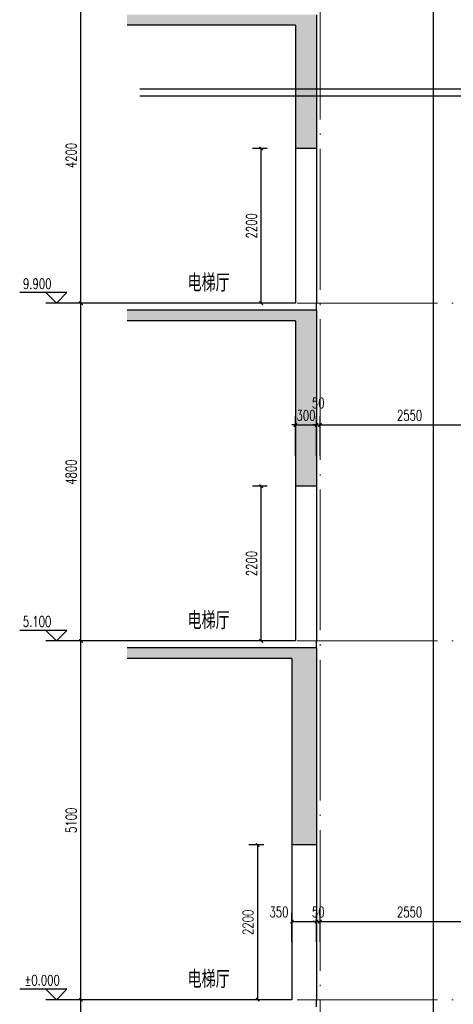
# Model space of a CAD drawing. Extents: x 797781 to 1255204, y 21234 to 1024248.
# Tile 984 of 1056: x 1162262 to 1168434, y 617108 to 631103. Entities that reach past the tile are written whole.
import ezdxf

# ---------------------------------------------------------------- set-up
doc = ezdxf.new("R2010")
doc.units = 0
doc.header["$LTSCALE"] = 1000
doc.header["$MEASUREMENT"] = 0
doc.linetypes.add('230303生产综合楼-平面图_t8$0$DOTE', pattern=[2.42, 2, -0.2, 0.02, -0.2])
doc.layers.add('230303生产综合楼-平面图_t8$0$A-ANNO-TEXT', color=7, linetype='Continuous', lineweight=25)
doc.layers.add('230303生产综合楼-平面图_t8$0$A-DOTA', color=1, linetype='230303生产综合楼-平面图_t8$0$DOTE', lineweight=18)
for name, color, linetype in [('230303生产综合楼-平面图_t8$0$DIM_ELEV', 3, 'Continuous'), ('230303生产综合楼-平面图_t8$0$DIM_SYMB', 3, 'Continuous'), ('230303生产综合楼-平面图_t8$0$LATRINE', 6, 'Continuous'), ('230303生产综合楼-平面图_t8$0$PUB_DIM', 3, 'Continuous'), ('230303生产综合楼-平面图_t8$0$PUB_TEXT', 7, 'Continuous'), ('230303生产综合楼-平面图_t8$0$SHCHDIM', 5, 'Continuous'), ('230303生产综合楼-平面图_t8$0$WALL', 40, 'Continuous'), ('230303生产综合楼-平面图_t8$0$WINDOW', 4, 'Continuous'), ('PUB_HATCH', 8, 'Continuous')]:
    doc.layers.add(name, color=color, linetype=linetype)
doc.styles.add('230303生产综合楼-平面图_t8$0$_TCH_DIM', font='SIMPLEX', dxfattribs={"bigfont": 'GBCBIG'})
doc.styles.add('230303生产综合楼-平面图_T8$0$_TCH_DIM_T3', font='SIMPLEX', dxfattribs={"width": 0.705882, "bigfont": 'GBCBIG'})
doc.styles.add('230303生产综合楼-平面图_t8$0$CMDI_1', font='CMDI', dxfattribs={"width": 0.8, "height": 0.8, "bigfont": 'HZTXT'})
doc.dimstyles.new('230303生产综合楼-平面图_T8$0$_TCH_ARCH&&50', dxfattribs={"dimtxt": 148.75, "dimasz": 50, "dimexe": 125, "dimexo": 150, "dimgap": 63.125, "dimtad": 1, "dimdec": 0, "dimzin": 0, "dimdsep": 46, "dimtxsty": '230303生产综合楼-平面图_T8$0$_TCH_DIM_T3', "dimblk": '230303生产综合楼-平面图_t8$0$_ArchTick', "dimcen": 0.09, "dimclrt": 7, "dimazin": 2, "dimtfac": 1, "dimtdec": 0, "dimtix": 1, "dimtmove": 2, "dimatfit": 3, "dimfxl": 1, "dimtolj": 1, "dimtzin": 0, "dimarcsym": 0})

# ---------------------------------------------------------------- blocks, each defined once
blk = doc.blocks.new('230303生产综合楼-平面图_t8$0$_ArchTick')
at = {"color": 0, "linetype": 'ByBlock', "const_width": 0.3}
blk.add_lwpolyline([(-0.5, -0.5), (0.5, 0.5)], dxfattribs=at)
blk = doc.blocks.new('*D3584')
at = {"layer": '230303生产综合楼-平面图_t8$0$PUB_DIM', "color": 0, "lineweight": -2, "transparency": 16777216}
for p, q in [((1166537, 617995), (1166537, 618409)), ((1169087, 617995), (1169087, 618409)), ((1166537, 618284), (1169087, 618284))]:
    blk.add_line(p, q, dxfattribs=at)
at = {"layer": 'Defpoints', "color": 0, "transparency": 16777216}
for p in [(1169087, 618284), (1166537, 617845), (1169087, 617845)]:
    blk.add_point(p, dxfattribs=at)
at = {"layer": '230303生产综合楼-平面图_t8$0$PUB_DIM', "color": 0, "lineweight": -2, "transparency": 16777216, "xscale": 50, "yscale": 50, "zscale": 50, "rotation": 180}
blk.add_blockref('230303生产综合楼-平面图_t8$0$_ArchTick', (1166537, 618284), dxfattribs=at)
at = {"layer": '230303生产综合楼-平面图_t8$0$PUB_DIM', "color": 0, "lineweight": -2, "transparency": 16777216, "xscale": 50, "yscale": 50, "zscale": 50}
blk.add_blockref('230303生产综合楼-平面图_t8$0$_ArchTick', (1169087, 618284), dxfattribs=at)
at = {"layer": '230303生产综合楼-平面图_t8$0$PUB_DIM', "color": 7, "transparency": 16777216, "insert": (1167812, 618421), "char_height": 148.8, "attachment_point": 5, "style": '230303生产综合楼-平面图_T8$0$_TCH_DIM_T3'}
blk.add_mtext('\\A1;2550', dxfattribs=at)
blk = doc.blocks.new('*D3585')
at = {"layer": '230303生产综合楼-平面图_t8$0$PUB_DIM', "color": 0, "lineweight": -2, "transparency": 16777216}
for p, q in [((1166487, 617995), (1166487, 618409)), ((1166537, 617995), (1166537, 618409)), ((1166487, 618284), (1166437, 618284)), ((1166487, 618284), (1166537, 618284)), ((1166537, 618284), (1166587, 618284))]:
    blk.add_line(p, q, dxfattribs=at)
at = {"layer": 'Defpoints', "color": 0, "transparency": 16777216}
for p in [(1166537, 618284), (1166487, 617845), (1166537, 617845)]:
    blk.add_point(p, dxfattribs=at)
at = {"layer": '230303生产综合楼-平面图_t8$0$PUB_DIM', "color": 0, "lineweight": -2, "transparency": 16777216, "xscale": 50, "yscale": 50, "zscale": 50}
blk.add_blockref('230303生产综合楼-平面图_t8$0$_ArchTick', (1166487, 618284), dxfattribs=at)
at = {"layer": '230303生产综合楼-平面图_t8$0$PUB_DIM', "color": 0, "lineweight": -2, "transparency": 16777216, "xscale": 50, "yscale": 50, "zscale": 50, "rotation": 180}
blk.add_blockref('230303生产综合楼-平面图_t8$0$_ArchTick', (1166537, 618284), dxfattribs=at)
at = {"layer": '230303生产综合楼-平面图_t8$0$PUB_DIM', "color": 7, "transparency": 16777216, "insert": (1166512, 618421), "char_height": 148.8, "attachment_point": 5, "style": '230303生产综合楼-平面图_T8$0$_TCH_DIM_T3'}
blk.add_mtext('\\A1;50', dxfattribs=at)
blk = doc.blocks.new('*D3586')
at = {"layer": '230303生产综合楼-平面图_t8$0$PUB_DIM', "color": 0, "lineweight": -2, "transparency": 16777216}
for p, q in [((1166137, 617995), (1166137, 618409)), ((1166487, 617995), (1166487, 618409)), ((1166137, 618284), (1166487, 618284))]:
    blk.add_line(p, q, dxfattribs=at)
at = {"layer": 'Defpoints', "color": 0, "transparency": 16777216}
for p in [(1166487, 618284), (1166137, 617845), (1166487, 617845)]:
    blk.add_point(p, dxfattribs=at)
at = {"layer": '230303生产综合楼-平面图_t8$0$PUB_DIM', "color": 0, "lineweight": -2, "transparency": 16777216, "xscale": 50, "yscale": 50, "zscale": 50, "rotation": 180}
blk.add_blockref('230303生产综合楼-平面图_t8$0$_ArchTick', (1166137, 618284), dxfattribs=at)
at = {"layer": '230303生产综合楼-平面图_t8$0$PUB_DIM', "color": 0, "lineweight": -2, "transparency": 16777216, "xscale": 50, "yscale": 50, "zscale": 50}
blk.add_blockref('230303生产综合楼-平面图_t8$0$_ArchTick', (1166487, 618284), dxfattribs=at)
at = {"layer": '230303生产综合楼-平面图_t8$0$PUB_DIM', "color": 7, "transparency": 16777216, "insert": (1165952, 618421), "char_height": 148.8, "attachment_point": 5, "style": '230303生产综合楼-平面图_T8$0$_TCH_DIM_T3'}
blk.add_mtext('\\A1;350', dxfattribs=at)
blk = doc.blocks.new('*D3594')
at = {"layer": '230303生产综合楼-平面图_t8$0$PUB_DIM', "color": 0, "lineweight": -2, "transparency": 16777216}
for p, q in [((1166537, 624904), (1166537, 625468)), ((1169087, 624904), (1169087, 625468)), ((1166537, 625343), (1169087, 625343))]:
    blk.add_line(p, q, dxfattribs=at)
at = {"layer": 'Defpoints', "color": 0, "transparency": 16777216}
for p in [(1169087, 625343), (1166537, 624754), (1169087, 624754)]:
    blk.add_point(p, dxfattribs=at)
at = {"layer": '230303生产综合楼-平面图_t8$0$PUB_DIM', "color": 0, "lineweight": -2, "transparency": 16777216, "xscale": 50, "yscale": 50, "zscale": 50, "rotation": 180}
blk.add_blockref('230303生产综合楼-平面图_t8$0$_ArchTick', (1166537, 625343), dxfattribs=at)
at = {"layer": '230303生产综合楼-平面图_t8$0$PUB_DIM', "color": 0, "lineweight": -2, "transparency": 16777216, "xscale": 50, "yscale": 50, "zscale": 50}
blk.add_blockref('230303生产综合楼-平面图_t8$0$_ArchTick', (1169087, 625343), dxfattribs=at)
at = {"layer": '230303生产综合楼-平面图_t8$0$PUB_DIM', "color": 7, "transparency": 16777216, "insert": (1167812, 625480), "char_height": 148.8, "attachment_point": 5, "style": '230303生产综合楼-平面图_T8$0$_TCH_DIM_T3'}
blk.add_mtext('\\A1;2550', dxfattribs=at)
blk = doc.blocks.new('*D3595')
at = {"layer": '230303生产综合楼-平面图_t8$0$PUB_DIM', "color": 0, "lineweight": -2, "transparency": 16777216}
for p, q in [((1166487, 624904), (1166487, 625468)), ((1166537, 624904), (1166537, 625468)), ((1166487, 625343), (1166437, 625343)), ((1166487, 625343), (1166537, 625343)), ((1166537, 625343), (1166587, 625343))]:
    blk.add_line(p, q, dxfattribs=at)
at = {"layer": 'Defpoints', "color": 0, "transparency": 16777216}
for p in [(1166537, 625343), (1166487, 624754), (1166537, 624754)]:
    blk.add_point(p, dxfattribs=at)
at = {"layer": '230303生产综合楼-平面图_t8$0$PUB_DIM', "color": 0, "lineweight": -2, "transparency": 16777216, "xscale": 50, "yscale": 50, "zscale": 50}
blk.add_blockref('230303生产综合楼-平面图_t8$0$_ArchTick', (1166487, 625343), dxfattribs=at)
at = {"layer": '230303生产综合楼-平面图_t8$0$PUB_DIM', "color": 0, "lineweight": -2, "transparency": 16777216, "xscale": 50, "yscale": 50, "zscale": 50, "rotation": 180}
blk.add_blockref('230303生产综合楼-平面图_t8$0$_ArchTick', (1166537, 625343), dxfattribs=at)
at = {"layer": '230303生产综合楼-平面图_t8$0$PUB_DIM', "color": 7, "transparency": 16777216, "insert": (1166512, 625655), "char_height": 148.8, "attachment_point": 5, "style": '230303生产综合楼-平面图_T8$0$_TCH_DIM_T3'}
blk.add_mtext('\\A1;50', dxfattribs=at)
blk = doc.blocks.new('*D3596')
at = {"layer": '230303生产综合楼-平面图_t8$0$PUB_DIM', "color": 0, "lineweight": -2, "transparency": 16777216}
for p, q in [((1166187, 624904), (1166187, 625468)), ((1166487, 624904), (1166487, 625468)), ((1166187, 625343), (1166137, 625343)), ((1166187, 625343), (1166487, 625343)), ((1166487, 625343), (1166537, 625343))]:
    blk.add_line(p, q, dxfattribs=at)
at = {"layer": 'Defpoints', "color": 0, "transparency": 16777216}
for p in [(1166487, 625343), (1166187, 624754), (1166487, 624754)]:
    blk.add_point(p, dxfattribs=at)
at = {"layer": '230303生产综合楼-平面图_t8$0$PUB_DIM', "color": 0, "lineweight": -2, "transparency": 16777216, "xscale": 50, "yscale": 50, "zscale": 50}
blk.add_blockref('230303生产综合楼-平面图_t8$0$_ArchTick', (1166187, 625343), dxfattribs=at)
at = {"layer": '230303生产综合楼-平面图_t8$0$PUB_DIM', "color": 0, "lineweight": -2, "transparency": 16777216, "xscale": 50, "yscale": 50, "zscale": 50, "rotation": 180}
blk.add_blockref('230303生产综合楼-平面图_t8$0$_ArchTick', (1166487, 625343), dxfattribs=at)
at = {"layer": '230303生产综合楼-平面图_t8$0$PUB_DIM', "color": 7, "transparency": 16777216, "insert": (1166337, 625480), "char_height": 148.8, "attachment_point": 5, "style": '230303生产综合楼-平面图_T8$0$_TCH_DIM_T3'}
blk.add_mtext('\\A1;300', dxfattribs=at)
blk = doc.blocks.new('*D3605')
at = {"layer": '230303生产综合楼-平面图_t8$0$PUB_DIM', "color": 0, "lineweight": -2, "transparency": 16777216}
for p, q in [((1164124, 617173), (1163009, 617173)), ((1163134, 611573), (1163134, 617173)), ((1164124, 611573), (1163009, 611573))]:
    blk.add_line(p, q, dxfattribs=at)
at = {"layer": 'Defpoints', "color": 0, "transparency": 16777216}
for p in [(1163134, 617173), (1164274, 617173), (1164274, 611573)]:
    blk.add_point(p, dxfattribs=at)
at = {"layer": '230303生产综合楼-平面图_t8$0$PUB_DIM', "color": 0, "lineweight": -2, "transparency": 16777216, "xscale": 50, "yscale": 50, "zscale": 50}
for p, rotation in [((1163134, 617173), 90), ((1163134, 611573), 270)]:
    blk.add_blockref('230303生产综合楼-平面图_t8$0$_ArchTick', p, dxfattribs=dict(at, rotation=rotation))
at = {"layer": '230303生产综合楼-平面图_t8$0$PUB_DIM', "color": 7, "transparency": 16777216, "insert": (1162996, 614373), "char_height": 148.8, "attachment_point": 5, "rotation": 90, "style": '230303生产综合楼-平面图_T8$0$_TCH_DIM_T3'}
blk.add_mtext('\\A1;5600', dxfattribs=at)
blk = doc.blocks.new('*D3606')
at = {"layer": '230303生产综合楼-平面图_t8$0$PUB_DIM', "color": 0, "lineweight": -2, "transparency": 16777216}
for p, q in [((1164124, 622273), (1163009, 622273)), ((1163134, 617173), (1163134, 622273)), ((1164124, 617173), (1163009, 617173))]:
    blk.add_line(p, q, dxfattribs=at)
at = {"layer": 'Defpoints', "color": 0, "transparency": 16777216}
for p in [(1163134, 622273), (1164274, 622273), (1164274, 617173)]:
    blk.add_point(p, dxfattribs=at)
at = {"layer": '230303生产综合楼-平面图_t8$0$PUB_DIM', "color": 0, "lineweight": -2, "transparency": 16777216, "xscale": 50, "yscale": 50, "zscale": 50}
for p, rotation in [((1163134, 622273), 90), ((1163134, 617173), 270)]:
    blk.add_blockref('230303生产综合楼-平面图_t8$0$_ArchTick', p, dxfattribs=dict(at, rotation=rotation))
at = {"layer": '230303生产综合楼-平面图_t8$0$PUB_DIM', "color": 7, "transparency": 16777216, "insert": (1162996, 619723), "char_height": 148.8, "attachment_point": 5, "rotation": 90, "style": '230303生产综合楼-平面图_T8$0$_TCH_DIM_T3'}
blk.add_mtext('\\A1;5100', dxfattribs=at)
blk = doc.blocks.new('*D3607')
at = {"layer": '230303生产综合楼-平面图_t8$0$PUB_DIM', "color": 0, "lineweight": -2, "transparency": 16777216}
for p, q in [((1164124, 627073), (1163009, 627073)), ((1163134, 622273), (1163134, 627073)), ((1164124, 622273), (1163009, 622273))]:
    blk.add_line(p, q, dxfattribs=at)
at = {"layer": 'Defpoints', "color": 0, "transparency": 16777216}
for p in [(1163134, 627073), (1164274, 627073), (1164274, 622273)]:
    blk.add_point(p, dxfattribs=at)
at = {"layer": '230303生产综合楼-平面图_t8$0$PUB_DIM', "color": 0, "lineweight": -2, "transparency": 16777216, "xscale": 50, "yscale": 50, "zscale": 50}
for p, rotation in [((1163134, 627073), 90), ((1163134, 622273), 270)]:
    blk.add_blockref('230303生产综合楼-平面图_t8$0$_ArchTick', p, dxfattribs=dict(at, rotation=rotation))
at = {"layer": '230303生产综合楼-平面图_t8$0$PUB_DIM', "color": 7, "transparency": 16777216, "insert": (1162996, 624673), "char_height": 148.8, "attachment_point": 5, "rotation": 90, "style": '230303生产综合楼-平面图_T8$0$_TCH_DIM_T3'}
blk.add_mtext('\\A1;4800', dxfattribs=at)
blk = doc.blocks.new('*D3608')
at = {"layer": '230303生产综合楼-平面图_t8$0$PUB_DIM', "color": 0, "lineweight": -2, "transparency": 16777216}
for p, q in [((1164124, 631273), (1163009, 631273)), ((1163134, 627073), (1163134, 631273)), ((1164124, 627073), (1163009, 627073))]:
    blk.add_line(p, q, dxfattribs=at)
at = {"layer": 'Defpoints', "color": 0, "transparency": 16777216}
for p in [(1163134, 631273), (1164274, 631273), (1164274, 627073)]:
    blk.add_point(p, dxfattribs=at)
at = {"layer": '230303生产综合楼-平面图_t8$0$PUB_DIM', "color": 0, "lineweight": -2, "transparency": 16777216, "xscale": 50, "yscale": 50, "zscale": 50}
for p, rotation in [((1163134, 631273), 90), ((1163134, 627073), 270)]:
    blk.add_blockref('230303生产综合楼-平面图_t8$0$_ArchTick', p, dxfattribs=dict(at, rotation=rotation))
at = {"layer": '230303生产综合楼-平面图_t8$0$PUB_DIM', "color": 7, "transparency": 16777216, "insert": (1162996, 629173), "char_height": 148.8, "attachment_point": 5, "rotation": 90, "style": '230303生产综合楼-平面图_T8$0$_TCH_DIM_T3'}
blk.add_mtext('\\A1;4200', dxfattribs=at)
blk = doc.blocks.new('*D3614')
at = {"layer": '230303生产综合楼-平面图_t8$0$PUB_DIM', "color": 0, "lineweight": -2, "transparency": 16777216}
for p, q in [((1165737, 619373), (1165525, 619373)), ((1165650, 617173), (1165650, 619373)), ((1165737, 617173), (1165525, 617173))]:
    blk.add_line(p, q, dxfattribs=at)
at = {"layer": 'Defpoints', "color": 0, "transparency": 16777216}
for p in [(1165650, 619373), (1165887, 619373), (1165887, 617173)]:
    blk.add_point(p, dxfattribs=at)
at = {"layer": '230303生产综合楼-平面图_t8$0$PUB_DIM', "color": 0, "lineweight": -2, "transparency": 16777216, "xscale": 50, "yscale": 50, "zscale": 50}
for p, rotation in [((1165650, 619373), 90), ((1165650, 617173), 270)]:
    blk.add_blockref('230303生产综合楼-平面图_t8$0$_ArchTick', p, dxfattribs=dict(at, rotation=rotation))
at = {"layer": '230303生产综合楼-平面图_t8$0$PUB_DIM', "color": 7, "transparency": 16777216, "insert": (1165512, 618273), "char_height": 148.8, "attachment_point": 5, "rotation": 90, "style": '230303生产综合楼-平面图_T8$0$_TCH_DIM_T3'}
blk.add_mtext('\\A1;2200', dxfattribs=at)
blk = doc.blocks.new('*D3615')
at = {"layer": '230303生产综合楼-平面图_t8$0$PUB_DIM', "color": 0, "lineweight": -2, "transparency": 16777216}
for p, q in [((1165787, 624473), (1165575, 624473)), ((1165700, 622273), (1165700, 624473)), ((1165787, 622273), (1165575, 622273))]:
    blk.add_line(p, q, dxfattribs=at)
at = {"layer": 'Defpoints', "color": 0, "transparency": 16777216}
for p in [(1165700, 624473), (1165937, 624473), (1165937, 622273)]:
    blk.add_point(p, dxfattribs=at)
at = {"layer": '230303生产综合楼-平面图_t8$0$PUB_DIM', "color": 0, "lineweight": -2, "transparency": 16777216, "xscale": 50, "yscale": 50, "zscale": 50}
for p, rotation in [((1165700, 624473), 90), ((1165700, 622273), 270)]:
    blk.add_blockref('230303生产综合楼-平面图_t8$0$_ArchTick', p, dxfattribs=dict(at, rotation=rotation))
at = {"layer": '230303生产综合楼-平面图_t8$0$PUB_DIM', "color": 7, "transparency": 16777216, "insert": (1165562, 623373), "char_height": 148.8, "attachment_point": 5, "rotation": 90, "style": '230303生产综合楼-平面图_T8$0$_TCH_DIM_T3'}
blk.add_mtext('\\A1;2200', dxfattribs=at)
blk = doc.blocks.new('*D3616')
at = {"layer": '230303生产综合楼-平面图_t8$0$PUB_DIM', "color": 0, "lineweight": -2, "transparency": 16777216}
for p, q in [((1165787, 629273), (1165575, 629273)), ((1165700, 627073), (1165700, 629273)), ((1165787, 627073), (1165575, 627073))]:
    blk.add_line(p, q, dxfattribs=at)
at = {"layer": 'Defpoints', "color": 0, "transparency": 16777216}
for p in [(1165700, 629273), (1165937, 629273), (1165937, 627073)]:
    blk.add_point(p, dxfattribs=at)
at = {"layer": '230303生产综合楼-平面图_t8$0$PUB_DIM', "color": 0, "lineweight": -2, "transparency": 16777216, "xscale": 50, "yscale": 50, "zscale": 50}
for p, rotation in [((1165700, 629273), 90), ((1165700, 627073), 270)]:
    blk.add_blockref('230303生产综合楼-平面图_t8$0$_ArchTick', p, dxfattribs=dict(at, rotation=rotation))
at = {"layer": '230303生产综合楼-平面图_t8$0$PUB_DIM', "color": 7, "transparency": 16777216, "insert": (1165562, 628173), "char_height": 148.8, "attachment_point": 5, "rotation": 90, "style": '230303生产综合楼-平面图_T8$0$_TCH_DIM_T3'}
blk.add_mtext('\\A1;2200', dxfattribs=at)

msp = doc.modelspace()

# ---------------------------------------------------------------- hatches: boundary and pattern name
at = {"layer": 'PUB_HATCH'}
h = msp.add_hatch(dxfattribs=at)
h.set_pattern_fill('钢筋混凝土', color=256, scale=50)
h.set_pattern_definition([(45, (425396.16, 714988.74), (-88.388348, 88.388348), []), (50, (425396.16, 714988.74), (358.63009, -31.37607), [37.5, -412.5]), (355, (425396.16, 714988.74), (-69.37567, 376.09607), [30, -330]), (100.4514, (425426.05, 714986.13), (289.25469, 344.71977), [31.8701, -350.57106]), (46.1842, (425396.16, 715088.74), (533.62052, -82.7595), [56.25, -618.75]), (96.6356, (425440.63, 715081.85), (467.33135, 487.05894), [47.80514, -525.8565]), (351.1842, (425396.16, 715088.74), (467.33097, 487.0593), [45, -495]), (21, (425446.16, 715063.74), (298.45353, -201.30945), [37.5, -412.5]), (326, (425446.16, 715063.74), (121.65767, 362.57502), [30, -330]), (71.4514, (425471.03, 715046.97), (420.11131, 161.26525), [31.8701, -350.57106]), (37.5, (425396.16, 714988.74), (6.079928, 166.446927), [0, -326, 0, -335, 0, -331.25]), (7.5, (425396.16, 714988.74), (131.53477, 197.205856), [0, -191, 0, -318.5, 0, -126.25]), (327.5, (425284.66, 714988.74), (266.911218, -11.277436), [0, -125, 0, -390, 0, -517.5]), (317.5, (425234.66, 714988.74), (291.593085, 50.05249), [0, -162.5, 0, -259, 0, -367.5])])
h.paths.add_polyline_path([(1166487.5, 631173.4), (1163791.2, 631173.4), (1163791.2, 631023.4), (1166187.5, 631023.4), (1166187.5, 629273.4), (1166487.5, 629273.4)])
h.paths.add_polyline_path([(1169287.5, 631173.4), (1168987.5, 631173.4), (1168987.5, 630773.4), (1169287.5, 630773.4)])
h.paths.add_polyline_path([(1172687.5, 631023.4), (1173697.8, 631023.4), (1173697.8, 631173.4), (1172487.5, 631173.4), (1172487.5, 630773.4), (1172687.5, 630773.4)])
h = msp.add_hatch(dxfattribs=at)
h.set_pattern_fill('钢筋混凝土', color=256, scale=50)
h.set_pattern_definition([(45, (425396.16, 710788.74), (-88.388348, 88.388348), []), (50, (425396.16, 710788.74), (358.63009, -31.37607), [37.5, -412.5]), (355, (425396.16, 710788.74), (-69.37567, 376.09607), [30, -330]), (100.4514, (425426.05, 710786.13), (289.25469, 344.71977), [31.8701, -350.57106]), (46.1842, (425396.16, 710888.74), (533.62052, -82.7595), [56.25, -618.75]), (96.6356, (425440.63, 710881.85), (467.33135, 487.05894), [47.80514, -525.8565]), (351.1842, (425396.16, 710888.74), (467.33097, 487.0593), [45, -495]), (21, (425446.16, 710863.74), (298.45353, -201.30945), [37.5, -412.5]), (326, (425446.16, 710863.74), (121.65767, 362.57502), [30, -330]), (71.4514, (425471.03, 710846.97), (420.11131, 161.26525), [31.8701, -350.57106]), (37.5, (425396.16, 710788.74), (6.079928, 166.446927), [0, -326, 0, -335, 0, -331.25]), (7.5, (425396.16, 710788.74), (131.53477, 197.205856), [0, -191, 0, -318.5, 0, -126.25]), (327.5, (425284.66, 710788.74), (266.911218, -11.277436), [0, -125, 0, -390, 0, -517.5]), (317.5, (425234.66, 710788.74), (291.593085, 50.05249), [0, -162.5, 0, -259, 0, -367.5])])
h.paths.add_polyline_path([(1166487.5, 626973.4), (1163791.2, 626973.4), (1163791.2, 626823.4), (1166187.5, 626823.4), (1166187.5, 624473.4), (1166487.5, 624473.4)])
h.paths.add_polyline_path([(1169287.5, 626973.4), (1168987.5, 626973.4), (1168987.5, 626573.4), (1169287.5, 626573.4)])
h.paths.add_polyline_path([(1172687.5, 626823.4), (1173697.8, 626823.4), (1173697.8, 626973.4), (1172487.5, 626973.4), (1172487.5, 626573.4), (1172687.5, 626573.4)])
h = msp.add_hatch(dxfattribs=at)
h.set_pattern_fill('钢筋混凝土', color=256, scale=50)
h.set_pattern_definition([(45, (425396.16, 705988.74), (-88.388348, 88.388348), []), (50, (425396.16, 705988.74), (358.63009, -31.37607), [37.5, -412.5]), (355, (425396.16, 705988.74), (-69.37567, 376.09607), [30, -330]), (100.4514, (425426.05, 705986.13), (289.25469, 344.71977), [31.8701, -350.57106]), (46.1842, (425396.16, 706088.74), (533.62052, -82.7595), [56.25, -618.75]), (96.6356, (425440.63, 706081.85), (467.33135, 487.05894), [47.80514, -525.8565]), (351.1842, (425396.16, 706088.74), (467.33097, 487.0593), [45, -495]), (21, (425446.16, 706063.74), (298.45353, -201.30945), [37.5, -412.5]), (326, (425446.16, 706063.74), (121.65767, 362.57502), [30, -330]), (71.4514, (425471.03, 706046.97), (420.11131, 161.26525), [31.8701, -350.57106]), (37.5, (425396.16, 705988.74), (6.079928, 166.446927), [0, -326, 0, -335, 0, -331.25]), (7.5, (425396.16, 705988.74), (131.53477, 197.205856), [0, -191, 0, -318.5, 0, -126.25]), (327.5, (425284.66, 705988.74), (266.911218, -11.277436), [0, -125, 0, -390, 0, -517.5]), (317.5, (425234.66, 705988.74), (291.593085, 50.05249), [0, -162.5, 0, -259, 0, -367.5])])
h.paths.add_polyline_path([(1166487.5, 622173.4), (1163791.2, 622173.4), (1163791.2, 622023.4), (1166137.5, 622023.4), (1166137.5, 619373.4), (1166487.5, 619373.4)])
h.paths.add_polyline_path([(1169287.5, 622173.4), (1168987.5, 622173.4), (1168987.5, 621773.4), (1169287.5, 621773.4)])
h.paths.add_polyline_path([(1172687.5, 622023.4), (1173697.8, 622023.4), (1173697.8, 622173.4), (1172487.5, 622173.4), (1172487.5, 621773.4), (1172687.5, 621773.4)])

# ---------------------------------------------------------------- linework, layer by layer
at = {"layer": '230303生产综合楼-平面图_t8$0$A-DOTA'}
for p, q in [((1166537.5, 646205.6), (1166537.5, 608407.2)), ((1163791.2, 627073.4), (1173697.8, 627073.4)), ((1163791.2, 622273.4), (1173697.8, 622273.4)), ((1163791.2, 617173.4), (1173697.8, 617173.4))]:
    msp.add_line(p, q, dxfattribs=at)
at = {"layer": '230303生产综合楼-平面图_t8$0$DIM_ELEV'}
for p, q in [((1162935.5, 627223.4), (1162262.3, 627223.4)), ((1162785.5, 627073.4), (1162635.5, 627223.4)), ((1162785.5, 627073.4), (1162935.5, 627223.4)), ((1163135.5, 627073.4), (1162635.5, 627073.4)), ((1162935.5, 622423.4), (1162262.3, 622423.4)), ((1162785.5, 622273.4), (1162635.5, 622423.4)), ((1162785.5, 622273.4), (1162935.5, 622423.4)), ((1163135.5, 622273.4), (1162635.5, 622273.4)), ((1162935.5, 617323.4), (1162262.3, 617323.4)), ((1162785.5, 617173.4), (1162635.5, 617323.4)), ((1162785.5, 617173.4), (1162935.5, 617323.4)), ((1163135.5, 617173.4), (1162635.5, 617173.4))]:
    msp.add_line(p, q, dxfattribs=at)
at = {"layer": '230303生产综合楼-平面图_t8$0$DIM_SYMB'}
for points in [[(1163974, 630122.6), (1168741.6, 630122.6), (1168779.8, 630227.6), (1168816.9, 630017.6), (1168854.1, 630122.6), (1173621.8, 630122.6)], [(1163974, 630022.6), (1168741.6, 630022.6), (1168779.8, 630127.6), (1168816.9, 629917.6), (1168854.1, 630022.6), (1173621.8, 630022.6)]]:
    msp.add_lwpolyline(points, dxfattribs=at)
at = {"layer": '230303生产综合楼-平面图_t8$0$LATRINE'}
for points in [[(1166187.5, 627073.4), (1163791.2, 627073.4)], [(1166487.5, 626973.4), (1166487.5, 627073.4)], [(1166187.5, 622273.4), (1163791.2, 622273.4)], [(1166487.5, 622173.4), (1166487.5, 622273.4)], [(1166137.5, 617173.4), (1163791.2, 617173.4)], [(1166487.5, 617073.4), (1166487.5, 617173.4)]]:
    msp.add_lwpolyline(points, dxfattribs=at)
at = {"layer": '230303生产综合楼-平面图_t8$0$SHCHDIM', "color": 2}
msp.add_lwpolyline([(1168154.4, 612797.9), (1168154.4, 642953.7)], dxfattribs=at)
at = {"layer": '230303生产综合楼-平面图_t8$0$WALL'}
for points in [[(1166487.5, 631173.4), (1166487.5, 629273.4)], [(1166187.5, 631023.4), (1163791.2, 631023.4)], [(1166187.5, 631023.4), (1166187.5, 629273.4)], [(1166487.5, 629273.4), (1166187.5, 629273.4)], [(1166487.5, 626973.4), (1163791.2, 626973.4)], [(1166487.5, 626973.4), (1166487.5, 624473.4)], [(1166187.5, 626823.4), (1163791.2, 626823.4)], [(1166187.5, 626823.4), (1166187.5, 624473.4)], [(1166487.5, 624473.4), (1166187.5, 624473.4)], [(1166487.5, 622173.4), (1163791.2, 622173.4)], [(1166487.5, 622173.4), (1166487.5, 619373.4)], [(1166137.5, 622023.4), (1163791.2, 622023.4)], [(1166137.5, 622023.4), (1166137.5, 619373.4)], [(1166487.5, 619373.4), (1166137.5, 619373.4)]]:
    msp.add_lwpolyline(points, dxfattribs=at)
at = {"layer": '230303生产综合楼-平面图_t8$0$WINDOW'}
for points in [[(1166187.5, 629273.4), (1166187.5, 627073.4)], [(1166487.5, 629273.4), (1166487.5, 627073.4)], [(1166187.5, 624473.4), (1166187.5, 622273.4)], [(1166487.5, 624473.4), (1166487.5, 622273.4)], [(1166137.5, 619373.4), (1166137.5, 617173.4)], [(1166487.5, 619373.4), (1166487.5, 617173.4)]]:
    msp.add_lwpolyline(points, dxfattribs=at)

# ---------------------------------------------------------------- texts
at = {"layer": '230303生产综合楼-平面图_t8$0$A-ANNO-TEXT', "style": '230303生产综合楼-平面图_t8$0$CMDI_1', "width": 0.8}
for p in [(1164651.3, 627238.3), (1164651.3, 622438.3), (1164651.3, 617338.3)]:
    msp.add_text('电梯厅', height=250, dxfattribs=at).set_placement(p)
at = {"layer": '230303生产综合楼-平面图_t8$0$PUB_TEXT', "style": '230303生产综合楼-平面图_t8$0$_TCH_DIM', "width": 0.705882}
for s, p in [('9.900', (1162310.3, 627275.9)), ('5.100', (1162307.3, 622475.9)), ('%%P0.000', (1162329.8, 617375.9))]:
    msp.add_text(s, height=148.75, dxfattribs=at).set_placement(p)

# ---------------------------------------------------------------- dimensions: what is measured, and where the dimension line sits
at = {"layer": '230303生产综合楼-平面图_t8$0$PUB_DIM'}
for p1, p2, distance, picture, middle in [((1164274.2, 627073.4), (1164274.2, 631273.4), 1140.6, '*D3608', (1162996.1, 629173.4)), ((1165937.5, 627073.4), (1165937.5, 629273.4), 237.9, '*D3616', (1165562.1, 628173.4)), ((1164274.2, 622273.4), (1164274.2, 627073.4), 1140.6, '*D3607', (1162996.1, 624673.4)), ((1166187.5, 624754), (1166487.5, 624754), 588.9, '*D3596', (1166337.5, 625480.4)), ((1166537.5, 624754), (1169087.5, 624754), 588.9, '*D3594', (1167812.5, 625480.4)), ((1165937.5, 622273.4), (1165937.5, 624473.4), 237.9, '*D3615', (1165562.1, 623373.4)), ((1164274.2, 617173.4), (1164274.2, 622273.4), 1140.6, '*D3606', (1162996.1, 619723.4)), ((1165887.5, 617173.4), (1165887.5, 619373.4), 237.9, '*D3614', (1165512.1, 618273.4)), ((1166487.5, 617844.6), (1166537.5, 617844.6), 438.9, '*D3585', (1166512.5, 618421.1)), ((1166537.5, 617844.6), (1169087.5, 617844.6), 438.9, '*D3584', (1167812.5, 618421.1)), ((1164274.2, 611573.4), (1164274.2, 617173.4), 1140.6, '*D3605', (1162996.1, 614373.4))]:
    dim = msp.add_aligned_dim(p1=p1, p2=p2, distance=distance, dimstyle='230303生产综合楼-平面图_T8$0$_TCH_ARCH&&50', dxfattribs=at)
    dim.commit()
    dim.dimension.update_dxf_attribs({"geometry": picture, "text_midpoint": middle})
for base, p1, p2, picture, middle in [((1166537.5, 625342.9), (1166487.5, 624754), (1166537.5, 624754), '*D3595', (1166512.5, 625655.4)), ((1166487.5, 618283.6), (1166137.5, 617844.6), (1166487.5, 617844.6), '*D3586', (1165952.5, 618421.1))]:
    dim = msp.add_linear_dim(base=base, p1=p1, p2=p2, angle=360, dimstyle='230303生产综合楼-平面图_T8$0$_TCH_ARCH&&50', dxfattribs=at)
    dim.commit()
    dim.dimension.update_dxf_attribs({"geometry": picture, "text_midpoint": middle, "dimtype": 161})

doc.saveas('drawing.dxf')
